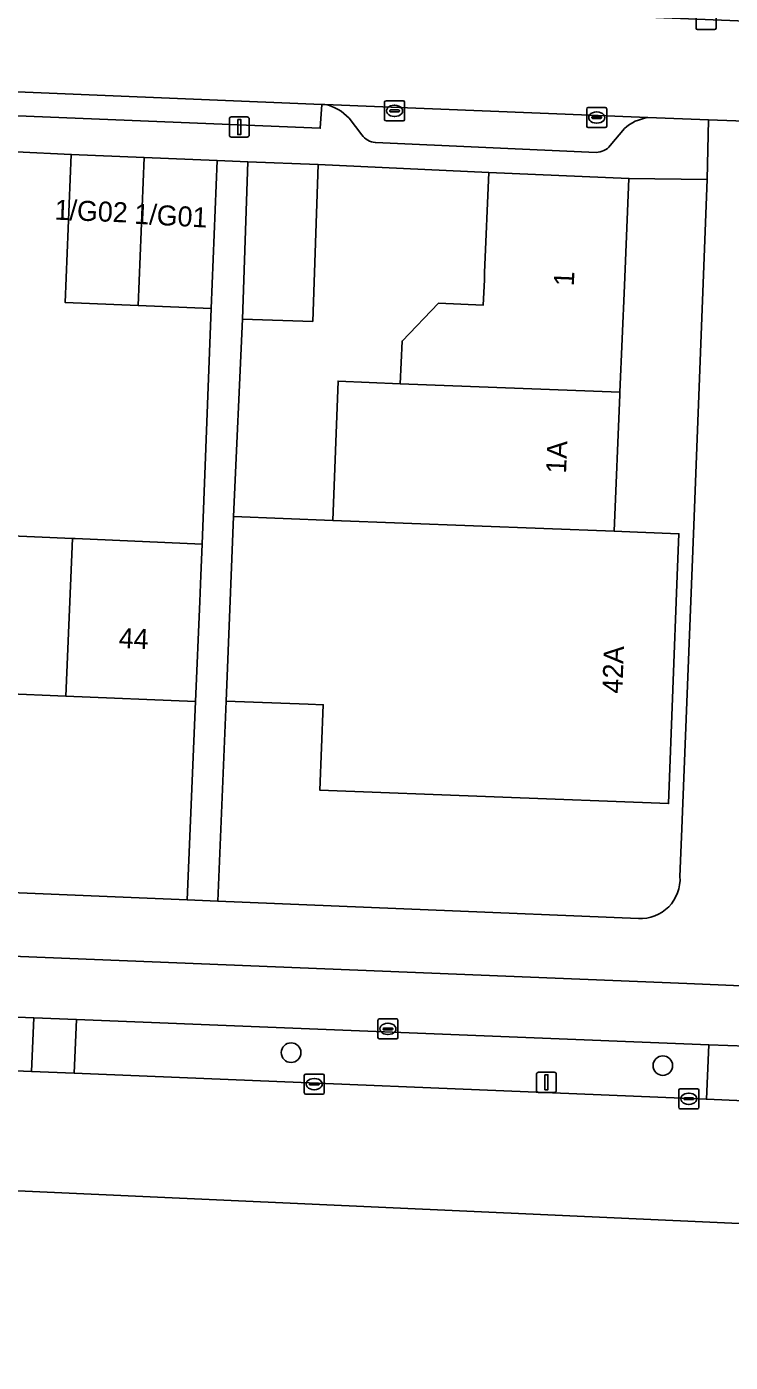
# Model space of a CAD drawing. Extents: x 160732 to 162107, y 387428 to 388479.
# Drawn here: x 161213.7 to 161248.8, y 387460.7 to 387527.4 of the extents above; entities that cross this region are included whole.
import ezdxf

# ---------------------------------------------------------------- set-up
doc = ezdxf.new("R2010")
doc.units = 0
for name, color, linetype in [('IMGEO_Berm_groen', 7, 'Continuous'), ('IMGEO_Boom', 7, 'Continuous'), ('IMGEO_Erf', 7, 'Continuous'), ('IMGEO_Fietspad_open', 7, 'Continuous'), ('IMGEO_Kolk', 7, 'Continuous'), ('IMGEO_Lichtmast', 7, 'Continuous'), ('IMGEO_Muur', 7, 'Continuous'), ('IMGEO_Pand', 7, 'Continuous'), ('IMGEO_Pand_nummerreeks', 7, 'Continuous'), ('IMGEO_Parkeervlak_open', 7, 'Continuous'), ('IMGEO_Rijbaan_lokaal_gesloten', 7, 'Continuous'), ('IMGEO_Rijbaan_lokaal_open', 7, 'Continuous'), ('IMGEO_Voetpad_open', 7, 'Continuous')]:
    doc.layers.add(name, color=color, linetype=linetype)

msp = doc.modelspace()

# ---------------------------------------------------------------- linework, layer by layer
at = {"layer": 'IMGEO_Berm_groen'}
for points in [[(161214.028, 387477.925), (161190.637, 387478.875), (161190.553, 387476.218), (161213.915, 387475.253)], [(161247.692, 387476.584), (161216.159, 387477.843), (161216.043, 387475.164), (161247.58, 387473.86)]]:
    msp.add_lwpolyline(points, close=True, dxfattribs=at)
at = {"layer": 'IMGEO_Boom'}
for centre in [(161226.862, 387476.19), (161245.405, 387475.542)]:
    msp.add_circle(centre, 0.489, dxfattribs=at)
at = {"layer": 'IMGEO_Erf'}
for points in [[(161209.875, 387502.109), (161215.964, 387501.849), (161216.093, 387501.843), (161222.433, 387501.573), (161222.873, 387513.332), (161219.237, 387513.478), (161215.601, 387513.624), (161215.898, 387521.014), (161213.15, 387521.148)], [(161246.339, 387486.968), (161246.93, 387502.077), (161247.623, 387519.76), (161243.712, 387519.822), (161243.489, 387514.468), (161243.268, 387509.147), (161243.263, 387509.032), (161242.979, 387502.217), (161244.14, 387502.17), (161246.208, 387502.087), (161246.128, 387500), (161245.689, 387488.619), (161228.299, 387489.289), (161228.463, 387493.552), (161227.717, 387493.581), (161223.629, 387493.738), (161223.215, 387483.756), (161244.186, 387482.887)], [(161246.261, 387484.984), (161246.339, 387486.968)]]:
    msp.add_lwpolyline(points, dxfattribs=at)
for points in [[(161236.726, 387520.113), (161228.212, 387520.523), (161227.943, 387512.684), (161224.441, 387512.804), (161223.984, 387502.943), (161228.941, 387502.752), (161229.209, 387509.702), (161232.31, 387509.572), (161232.399, 387511.705), (161234.223, 387513.595), (161236.45, 387513.502), (161236.502, 387514.76), (161236.517, 387515.118)], [(161222.097, 387493.708), (161215.629, 387493.984), (161209.324, 387494.253), (161203.194, 387494.514), (161197.004, 387494.778), (161190.846, 387495.041), (161184.543, 387495.31), (161184.131, 387485.375), (161221.687, 387483.819)]]:
    msp.add_lwpolyline(points, close=True, dxfattribs=at)
msp.add_arc((161244.299, 387484.85), 1.966, 266.69597, 3.90829, dxfattribs=at)
at = {"layer": 'IMGEO_Fietspad_open'}
for points in [[(161134.151, 387484.191), (161134.039, 387481.162), (161140.815, 387480.881), (161143.838, 387480.758), (161189.147, 387478.934), (161190.637, 387478.875), (161214.028, 387477.925), (161216.159, 387477.843), (161247.692, 387476.584), (161249.589, 387476.508), (161253.413, 387476.356), (161256.784, 387476.719), (161261.6, 387477.27), (161272.851, 387478.562), (161293.868, 387477.654), (161295.846, 387477.65), (161297.792, 387477.555), (161319.919, 387476.701)], [(161410.914, 387476.063), (161399.721, 387476.544), (161272.966, 387481.59), (161267.154, 387480.933), (161265.078, 387480.699), (161254.129, 387479.306), (161252.802, 387479.356), (161252.434, 387479.398), (161246.605, 387479.634), (161134.151, 387484.191)]]:
    msp.add_lwpolyline(points, dxfattribs=at)
at = {"layer": 'IMGEO_Kolk'}
for p, q in [((161247.06, 387527.319), (161247.06, 387528.171)), ((161248.061, 387528.171), (161248.061, 387527.319)), ((161247.987, 387527.245), (161247.135, 387527.245)), ((161231.599, 387523.692), (161232.451, 387523.692)), ((161231.524, 387522.766), (161231.524, 387523.618)), ((161231.783, 387523.186), (161231.783, 387523.198)), ((161232.221, 387523.149), (161231.823, 387523.149)), ((161231.826, 387523.235), (161232.224, 387523.235)), ((161232.012, 387523.472), (161232.037, 387523.472)), ((161232.267, 387523.198), (161232.267, 387523.186)), ((161232.525, 387523.618), (161232.525, 387522.766)), ((161241.607, 387522.431), (161241.607, 387523.283)), ((161241.682, 387523.357), (161242.534, 387523.357)), ((161242.095, 387523.137), (161242.12, 387523.137)), ((161242.608, 387523.283), (161242.608, 387522.431)), ((161232.451, 387522.692), (161231.599, 387522.692)), ((161232.035, 387522.912), (161232.01, 387522.912)), ((161242.534, 387522.357), (161241.682, 387522.357)), ((161241.866, 387522.851), (161241.866, 387522.863)), ((161242.304, 387522.814), (161241.906, 387522.814)), ((161241.909, 387522.9), (161242.307, 387522.9)), ((161242.118, 387522.577), (161242.093, 387522.577)), ((161242.35, 387522.863), (161242.35, 387522.851)), ((161231.192, 387476.95), (161231.192, 387477.802)), ((161231.267, 387477.876), (161232.119, 387477.876)), ((161231.68, 387477.656), (161231.705, 387477.656)), ((161232.193, 387477.802), (161232.193, 387476.95)), ((161231.451, 387477.37), (161231.451, 387477.382)), ((161231.889, 387477.333), (161231.491, 387477.333)), ((161231.494, 387477.419), (161231.892, 387477.419)), ((161231.703, 387477.096), (161231.678, 387477.096)), ((161231.935, 387477.382), (161231.935, 387477.37)), ((161232.119, 387476.876), (161231.267, 387476.876)), ((161227.518, 387474.193), (161227.518, 387475.045)), ((161227.593, 387475.119), (161228.445, 387475.119)), ((161228.519, 387475.045), (161228.519, 387474.193)), ((161227.777, 387474.613), (161227.777, 387474.625)), ((161228.215, 387474.576), (161227.817, 387474.576)), ((161227.82, 387474.662), (161228.218, 387474.662)), ((161228.029, 387474.339), (161228.004, 387474.339)), ((161228.006, 387474.899), (161228.031, 387474.899)), ((161228.261, 387474.625), (161228.261, 387474.613)), ((161246.2, 387473.462), (161246.2, 387474.314)), ((161246.275, 387474.388), (161247.127, 387474.388)), ((161247.201, 387474.314), (161247.201, 387473.462)), ((161228.445, 387474.119), (161227.593, 387474.119)), ((161246.459, 387473.882), (161246.459, 387473.894)), ((161246.897, 387473.845), (161246.499, 387473.845)), ((161246.502, 387473.931), (161246.9, 387473.931)), ((161246.688, 387474.168), (161246.713, 387474.168)), ((161246.943, 387473.894), (161246.943, 387473.882)), ((161247.127, 387473.388), (161246.275, 387473.388)), ((161246.711, 387473.608), (161246.686, 387473.608))]:
    msp.add_line(p, q, dxfattribs=at)
for points in [[(161247.06, 387527.319), (161247.06, 387528.171)], [(161248.061, 387528.171), (161248.061, 387527.319)], [(161247.987, 387527.245), (161247.135, 387527.245)], [(161231.599, 387523.692), (161232.451, 387523.692)], [(161231.524, 387522.766), (161231.524, 387523.618)], [(161232.525, 387523.618), (161232.525, 387522.766)], [(161241.607, 387522.431), (161241.607, 387523.283)], [(161241.682, 387523.357), (161242.534, 387523.357)], [(161242.608, 387523.283), (161242.608, 387522.431)], [(161232.451, 387522.692), (161231.599, 387522.692)], [(161242.534, 387522.357), (161241.682, 387522.357)], [(161231.192, 387476.95), (161231.192, 387477.802)], [(161231.267, 387477.876), (161232.119, 387477.876)], [(161232.193, 387477.802), (161232.193, 387476.95)], [(161232.119, 387476.876), (161231.267, 387476.876)], [(161227.518, 387474.193), (161227.518, 387475.045)], [(161227.593, 387475.119), (161228.445, 387475.119)], [(161228.519, 387475.045), (161228.519, 387474.193)], [(161246.2, 387473.462), (161246.2, 387474.314)], [(161246.275, 387474.388), (161247.127, 387474.388)], [(161247.201, 387474.314), (161247.201, 387473.462)], [(161228.445, 387474.119), (161227.593, 387474.119)], [(161247.127, 387473.388), (161246.275, 387473.388)]]:
    msp.add_lwpolyline(points, dxfattribs=at)
for centre, radius, start, end in [((161247.137, 387527.321), 0.0765, 181.55205, 268.44795), ((161247.137, 387527.321), 0.0765, 181.55205, 268.44795), ((161247.985, 387527.321), 0.0765, 271.55205, 358.44795), ((161247.985, 387527.321), 0.0765, 271.55205, 358.44795), ((161231.601, 387523.616), 0.0765, 91.55205, 178.44795), ((161231.601, 387523.616), 0.0765, 91.55205, 178.44795), ((161232.449, 387523.616), 0.0765, 1.55205, 88.44795), ((161232.449, 387523.616), 0.0765, 1.55205, 88.44795), ((161231.823, 387523.195), 0.0403, 85.87752, 175.75265), ((161231.82, 387523.185), 0.0366, 178.93798, 274.71019), ((161232.224, 387523.192), 0.043, 264.86636, 352.45326), ((161232.228, 387523.197), 0.0386, 1.73085, 96.63898), ((161241.684, 387523.281), 0.0765, 91.55205, 178.44795), ((161241.684, 387523.281), 0.0765, 91.55205, 178.44795), ((161242.532, 387523.281), 0.0765, 1.55205, 88.44795), ((161242.532, 387523.281), 0.0765, 1.55205, 88.44795), ((161231.601, 387522.768), 0.0765, 181.55205, 268.44795), ((161231.601, 387522.768), 0.0765, 181.55205, 268.44795), ((161232.449, 387522.768), 0.0765, 271.55205, 358.44795), ((161232.449, 387522.768), 0.0765, 271.55205, 358.44795), ((161241.684, 387522.433), 0.0765, 181.55205, 268.44795), ((161241.684, 387522.433), 0.0765, 181.55205, 268.44795), ((161241.906, 387522.86), 0.0403, 85.87752, 175.75265), ((161241.903, 387522.85), 0.0366, 178.93798, 274.71019), ((161242.307, 387522.857), 0.043, 264.86636, 352.45326), ((161242.311, 387522.862), 0.0386, 1.73085, 96.63898), ((161242.532, 387522.433), 0.0765, 271.55205, 358.44795), ((161242.532, 387522.433), 0.0765, 271.55205, 358.44795), ((161231.269, 387477.8), 0.0765, 91.55205, 178.44795), ((161231.269, 387477.8), 0.0765, 91.55205, 178.44795), ((161232.117, 387477.8), 0.0765, 1.55205, 88.44795), ((161232.117, 387477.8), 0.0765, 1.55205, 88.44795), ((161231.491, 387477.379), 0.0403, 85.87752, 175.75265), ((161231.488, 387477.369), 0.0366, 178.93798, 274.71019), ((161231.892, 387477.376), 0.043, 264.86636, 352.45326), ((161231.896, 387477.381), 0.0386, 1.73085, 96.63898), ((161231.269, 387476.952), 0.0765, 181.55205, 268.44795), ((161231.269, 387476.952), 0.0765, 181.55205, 268.44795), ((161232.117, 387476.952), 0.0765, 271.55205, 358.44795), ((161232.117, 387476.952), 0.0765, 271.55205, 358.44795), ((161227.595, 387475.043), 0.0765, 91.55205, 178.44795), ((161227.595, 387475.043), 0.0765, 91.55205, 178.44795), ((161228.443, 387475.043), 0.0765, 1.55205, 88.44795), ((161228.443, 387475.043), 0.0765, 1.55205, 88.44795), ((161227.817, 387474.622), 0.0403, 85.87752, 175.75265), ((161227.814, 387474.612), 0.0366, 178.93798, 274.71019), ((161228.218, 387474.619), 0.043, 264.86636, 352.45326), ((161228.222, 387474.624), 0.0386, 1.73085, 96.63898), ((161246.277, 387474.312), 0.0765, 91.55205, 178.44795), ((161246.277, 387474.312), 0.0765, 91.55205, 178.44795), ((161247.125, 387474.312), 0.0765, 1.55205, 88.44795), ((161247.125, 387474.312), 0.0765, 1.55205, 88.44795), ((161227.595, 387474.195), 0.0765, 181.55205, 268.44795), ((161227.595, 387474.195), 0.0765, 181.55205, 268.44795), ((161228.443, 387474.195), 0.0765, 271.55205, 358.44795), ((161228.443, 387474.195), 0.0765, 271.55205, 358.44795), ((161246.499, 387473.891), 0.0403, 85.87752, 175.75265), ((161246.496, 387473.881), 0.0366, 178.93798, 274.71019), ((161246.9, 387473.888), 0.043, 264.86636, 352.45326), ((161246.904, 387473.893), 0.0386, 1.73085, 96.63898), ((161246.277, 387473.464), 0.0765, 181.55205, 268.44795), ((161246.277, 387473.464), 0.0765, 181.55205, 268.44795), ((161247.125, 387473.464), 0.0765, 271.55205, 358.44795), ((161247.125, 387473.464), 0.0765, 271.55205, 358.44795)]:
    msp.add_arc(centre, radius, start, end, dxfattribs=at)
for centre, major_axis, ratio, start_param, end_param in [((161232.011, 387523.192), (-0.387, 0.002), 0.722429, 4.712389, 7.853982), ((161232.036, 387523.192), (-0.39, 0.002), 0.717154, 1.570796, 4.712389), ((161242.094, 387522.857), (-0.387, 0.002), 0.722429, 4.712389, 7.853982), ((161242.119, 387522.857), (-0.39, 0.002), 0.717154, 1.570796, 4.712389), ((161231.679, 387477.376), (-0.387, 0.002), 0.722429, 4.712389, 7.853982), ((161231.704, 387477.376), (-0.39, 0.002), 0.717154, 1.570796, 4.712389), ((161228.005, 387474.619), (-0.387, 0.002), 0.722429, 4.712389, 7.853982), ((161228.03, 387474.619), (-0.39, 0.002), 0.717154, 1.570796, 4.712389), ((161246.687, 387473.888), (-0.387, 0.002), 0.722429, 4.712389, 7.853982), ((161246.712, 387473.888), (-0.39, 0.002), 0.717154, 1.570796, 4.712389)]:
    msp.add_ellipse(centre, major_axis=major_axis, ratio=ratio, start_param=start_param, end_param=end_param, dxfattribs=at)
at = {"layer": 'IMGEO_Lichtmast'}
for p, q in [((161223.783, 387521.987), (161223.783, 387522.787)), ((161223.783, 387522.787), (161223.783, 387521.987)), ((161223.883, 387522.887), (161224.673, 387522.887)), ((161224.673, 387522.887), (161223.883, 387522.887)), ((161224.773, 387522.787), (161224.773, 387521.987)), ((161224.773, 387521.987), (161224.773, 387522.787)), ((161224.673, 387521.887), (161223.883, 387521.887)), ((161223.883, 387521.887), (161224.673, 387521.887)), ((161239.103, 387474.309), (161239.103, 387475.109)), ((161239.103, 387475.109), (161239.103, 387474.309)), ((161239.203, 387475.209), (161239.993, 387475.209)), ((161239.993, 387475.209), (161239.203, 387475.209)), ((161240.093, 387475.109), (161240.093, 387474.309)), ((161240.093, 387474.309), (161240.093, 387475.109)), ((161239.993, 387474.209), (161239.203, 387474.209)), ((161239.203, 387474.209), (161239.993, 387474.209))]:
    msp.add_line(p, q, dxfattribs=at)
for points in [[(161224.203, 387522.762), (161224.353, 387522.762), (161224.353, 387522.012), (161224.203, 387522.012), (161224.203, 387522.762)], [(161239.523, 387475.084), (161239.673, 387475.084), (161239.673, 387474.334), (161239.523, 387474.334), (161239.523, 387475.084)]]:
    msp.add_lwpolyline(points, dxfattribs=at)
for centre, start, end in [((161223.883, 387522.787), 90, 180), ((161223.883, 387522.787), 90, 180), ((161224.673, 387522.787), 0, 90), ((161224.673, 387522.787), 360, 90), ((161223.883, 387521.987), 180, 270), ((161223.883, 387521.987), 180, 270), ((161224.673, 387521.987), 270, 0), ((161224.673, 387521.987), 270, 0), ((161239.203, 387475.109), 90, 180), ((161239.203, 387475.109), 90, 180), ((161239.993, 387475.109), 0, 90), ((161239.993, 387475.109), 360, 90), ((161239.203, 387474.309), 180, 270), ((161239.203, 387474.309), 180, 270), ((161239.993, 387474.309), 270, 0), ((161239.993, 387474.309), 270, 0)]:
    msp.add_arc(centre, 0.1, start, end, dxfattribs=at)
at = {"layer": 'IMGEO_Muur'}
msp.add_lwpolyline([(161228.212, 387520.523), (161236.726, 387520.113)], dxfattribs=at)
at = {"layer": 'IMGEO_Pand'}
for points in [[(161215.898, 387521.014), (161215.601, 387513.624), (161219.237, 387513.478), (161219.534, 387520.868)], [(161219.534, 387520.868), (161219.237, 387513.478), (161222.873, 387513.332), (161223.17, 387520.722)], [(161224.71, 387520.643), (161224.441, 387512.804), (161227.943, 387512.684), (161228.212, 387520.523)], [(161236.726, 387520.113), (161236.517, 387515.118), (161236.502, 387514.76), (161236.45, 387513.502), (161234.223, 387513.595), (161232.399, 387511.705), (161232.31, 387509.572), (161243.268, 387509.147), (161243.489, 387514.468), (161243.712, 387519.822)], [(161232.31, 387509.572), (161229.209, 387509.702), (161228.941, 387502.752), (161242.979, 387502.217), (161243.263, 387509.032), (161243.268, 387509.147)], [(161228.941, 387502.752), (161223.984, 387502.943), (161223.871, 387500), (161223.822, 387498.735), (161223.629, 387493.738), (161227.717, 387493.581), (161228.463, 387493.552), (161228.299, 387489.289), (161245.689, 387488.619), (161246.128, 387500), (161246.208, 387502.087), (161244.14, 387502.17), (161242.979, 387502.217)], [(161209.875, 387502.109), (161209.658, 387502.118), (161209.324, 387494.253), (161215.629, 387493.984), (161215.964, 387501.849)], [(161215.964, 387501.849), (161215.629, 387493.984), (161222.097, 387493.708), (161222.311, 387498.704), (161222.366, 387500), (161222.433, 387501.573), (161216.093, 387501.843)]]:
    msp.add_lwpolyline(points, close=True, dxfattribs=at)
at = {"layer": 'IMGEO_Parkeervlak_open'}
for points in [[(161244.661, 387522.856), (161228.548, 387523.509)], [(161229.752, 387522.823), (161230.388, 387521.991)], [(161242.784, 387521.462), (161243.485, 387522.311)], [(161231.065, 387521.615), (161242.075, 387521.116)]]:
    msp.add_lwpolyline(points, dxfattribs=at)
for centre, radius, start, end in [((161228.154, 387521.418), 2.128, 41.32234, 79.3315), ((161244.98, 387520.627), 2.251, 98.13363, 131.59571), ((161231.123, 387522.518), 0.904, 215.60447, 266.3007), ((161242.039, 387522.09), 0.974, 272.13387, 319.89193)]:
    msp.add_arc(centre, radius, start, end, dxfattribs=at)
at = {"layer": 'IMGEO_Rijbaan_lokaal_gesloten'}
msp.add_lwpolyline([(161356.098, 387469.302), (161301.318, 387471.422), (161269.371, 387472.882), (161263.484, 387473.151), (161254.439, 387473.562), (161249.477, 387473.782), (161247.58, 387473.86), (161216.043, 387475.164), (161213.915, 387475.253), (161190.553, 387476.218), (161189.028, 387476.281), (161144.21, 387478.133), (161143.738, 387478.153), (161140.695, 387478.279), (161133.943, 387478.558), (161133.733, 387472.894), (161138.855, 387472.662), (161153.715, 387471.989), (161256.203, 387467.351), (161294.046, 387465.639), (161405.951, 387460.736)], dxfattribs=at)
at = {"layer": 'IMGEO_Rijbaan_lokaal_open'}
msp.add_lwpolyline([(161250.799, 387527.613), (161224.12, 387528.698), (161185.233, 387530.24), (161156.757, 387531.52), (161156.756, 387529.831), (161156.521, 387526.524), (161157.05, 387526.491), (161182.151, 387525.401), (161185.563, 387525.285), (161228.389, 387523.514), (161228.548, 387523.509), (161244.661, 387522.856), (161247.682, 387522.742), (161252.229, 387522.571)], dxfattribs=at)
at = {"layer": 'IMGEO_Voetpad_open'}
for points in [[(161228.548, 387523.509), (161228.389, 387523.514), (161228.32, 387522.321), (161185.519, 387524.08), (161185.563, 387525.285), (161182.151, 387525.401)], [(161151.135, 387523.581), (161155.612, 387523.647), (161160.272, 387523.503), (161184.13, 387522.307), (161185.704, 387522.228), (161185.708, 387522.327), (161189.398, 387522.163), (161193.088, 387521.999), (161195.84, 387521.892), (161199.512, 387521.714), (161203.184, 387521.537), (161205.804, 387521.398), (161209.478, 387521.273), (161213.15, 387521.148), (161215.898, 387521.014), (161219.534, 387520.868), (161223.17, 387520.722), (161224.71, 387520.643), (161228.212, 387520.523), (161236.726, 387520.113), (161243.712, 387519.822), (161247.623, 387519.76), (161247.682, 387522.742), (161244.661, 387522.856)], [(161230.388, 387521.991), (161229.752, 387522.823)], [(161243.485, 387522.311), (161242.784, 387521.462)], [(161252.229, 387522.571), (161247.682, 387522.742), (161247.623, 387519.76), (161246.93, 387502.077), (161246.339, 387486.968), (161246.261, 387484.984)], [(161242.075, 387521.116), (161231.065, 387521.615)], [(161147.626, 387486.777), (161134.267, 387487.321), (161134.151, 387484.191), (161246.605, 387479.634), (161252.434, 387479.398)], [(161244.186, 387482.887), (161223.215, 387483.756), (161221.687, 387483.819), (161184.131, 387485.375), (161182.577, 387485.439), (161154.118, 387486.619)]]:
    msp.add_lwpolyline(points, dxfattribs=at)
for points in [[(161185.563, 387525.285), (161185.519, 387524.08), (161228.32, 387522.321), (161228.389, 387523.514)], [(161224.441, 387512.804), (161224.71, 387520.643), (161223.17, 387520.722), (161222.873, 387513.332), (161222.433, 387501.573), (161222.366, 387500), (161222.311, 387498.704), (161222.097, 387493.708), (161221.687, 387483.819), (161223.215, 387483.756), (161223.629, 387493.738), (161223.822, 387498.735), (161223.871, 387500), (161223.984, 387502.943)], [(161213.915, 387475.253), (161216.043, 387475.164), (161216.159, 387477.843), (161214.028, 387477.925)], [(161249.589, 387476.508), (161247.692, 387476.584), (161247.58, 387473.86), (161249.477, 387473.782)]]:
    msp.add_lwpolyline(points, close=True, dxfattribs=at)
for centre, radius, start, end in [((161228.154, 387521.418), 2.128, 41.32234, 79.3315), ((161244.98, 387520.627), 2.251, 98.13363, 131.59571), ((161231.123, 387522.518), 0.904, 215.60447, 266.3007), ((161242.039, 387522.09), 0.974, 272.13387, 319.89193), ((161244.299, 387484.85), 1.966, 266.69597, 3.90829)]:
    msp.add_arc(centre, radius, start, end, dxfattribs=at)

# ---------------------------------------------------------------- texts
at = {"layer": 'IMGEO_Pand_nummerreeks'}
for s, rotation, p in [('1/G02', 357.70058, (161215.053, 387517.765)), ('1/G01', 356.90594, (161219.025, 387517.561)), ('1', 87.6183, (161240.965, 387514.428)), ('1A', 87.61199, (161240.576, 387505.075)), ('44', 357.55732, (161218.249, 387496.394)), ('42A', 87.79315, (161243.379, 387494.095))]:
    msp.add_text(s, height=1, rotation=rotation, dxfattribs=at).set_placement(p)

doc.saveas('drawing.dxf')
